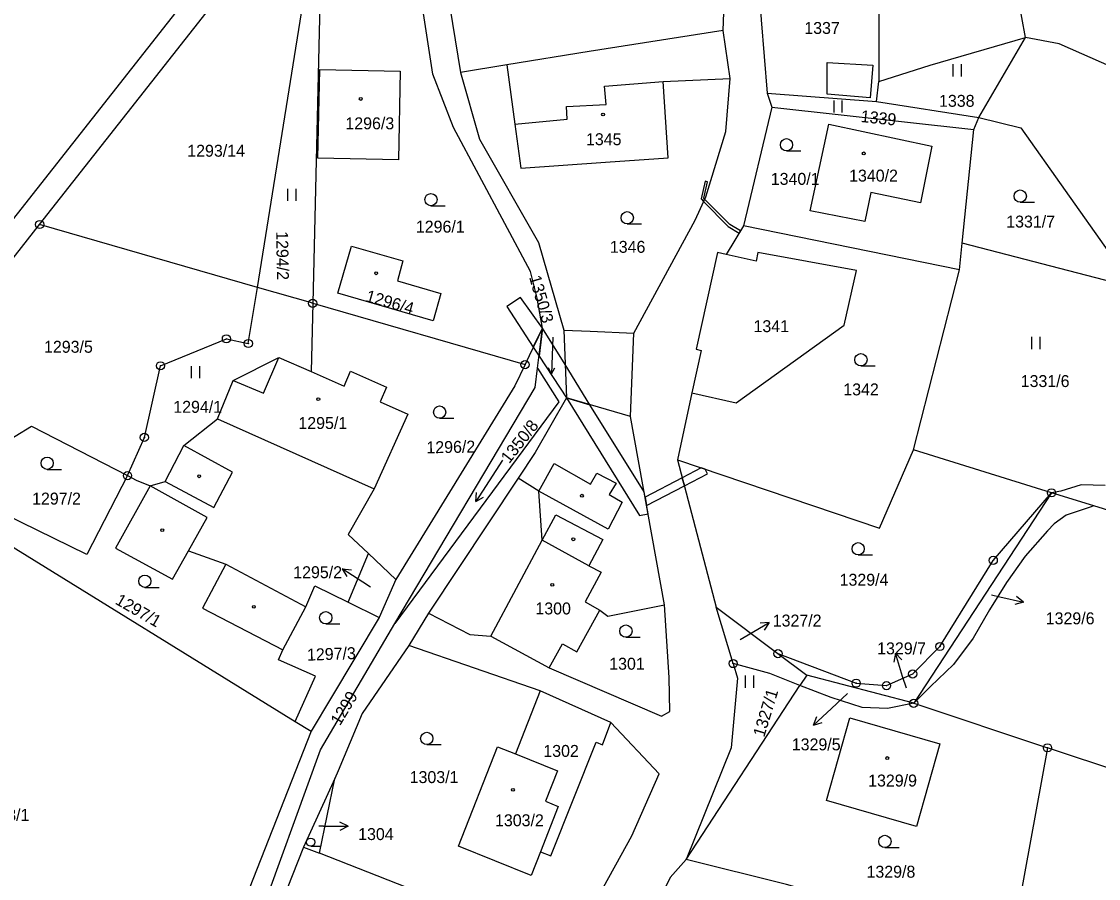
# Model space of a CAD drawing. Extents: x -587171 to -555306, y -1167727 to -1074732.
# Drawn here: x -559852.9 to -559721.2, y -1076489.8 to -1076385.1 of the extents above; entities that cross this region are included whole.
import ezdxf

# ---------------------------------------------------------------- set-up
doc = ezdxf.new("R2010")
doc.units = 0
for name, color, linetype in [('Hranice parcel', 7, 'Continuous'), ('Parcelní čísla', 7, 'Continuous'), ('Pop  PČ popisy', 7, 'Continuous'), ('Vnitřní kresba', 7, 'Continuous'), ('Věcná břemena k části', 7, 'Continuous'), ('Značky bodu BP', 7, 'Continuous'), ('Značky budov', 7, 'Continuous'), ('Značky kultur', 7, 'Continuous')]:
    doc.layers.add(name, color=color, linetype=linetype)

msp = doc.modelspace()

# ---------------------------------------------------------------- linework, layer by layer
at = {"layer": 'Hranice parcel'}
for p, q in [((-559730.08, -1076387.01), (-559738.33, -1076341.52)), ((-559832.66, -1076382.16), (-559859.22, -1076415.94)), ((-559824.03, -1076417.57), (-559818.45, -1076382.98)), ((-559816.37, -1076382.89), (-559817.26, -1076419.52)), ((-559850.66, -1076409.89), (-559830.29, -1076384)), ((-559748.02, -1076384.02), (-559748.03, -1076392.42)), ((-559766.21, -1076392.04), (-559767.04, -1076386.16)), ((-559735.79, -1076396.79), (-559730.08, -1076387.01)), ((-559793.51, -1076390.38), (-559799.2, -1076391.32)), ((-559748.28, -1076394.83), (-559748.03, -1076392.42)), ((-559761.67, -1076393.83), (-559748.28, -1076394.83)), ((-559761.67, -1076393.83), (-559761.12, -1076395.53)), ((-559761.12, -1076395.53), (-559764.56, -1076410.05)), ((-559761.12, -1076395.53), (-559736.41, -1076398.27)), ((-559748.28, -1076394.83), (-559735.79, -1076396.79)), ((-559736.41, -1076398.27), (-559735.79, -1076396.79)), ((-559737.81, -1076412.17), (-559736.41, -1076398.27)), ((-559891.57, -1076461.9), (-559850.66, -1076409.89)), ((-559824.03, -1076417.57), (-559850.66, -1076409.89)), ((-559764.56, -1076410.05), (-559766.68, -1076413.57)), ((-559738.14, -1076415.45), (-559764.56, -1076410.05)), ((-559738.14, -1076415.45), (-559737.81, -1076412.17)), ((-559717.32, -1076417.49), (-559737.81, -1076412.17)), ((-559743.78, -1076437.45), (-559738.14, -1076415.45)), ((-559817.26, -1076419.52), (-559824.03, -1076417.57)), ((-559817.26, -1076419.52), (-559817.46, -1076427.88)), ((-559817.26, -1076419.52), (-559791.29, -1076427.02)), ((-559789.75, -1076427.45), (-559789.16, -1076422.56)), ((-559786.56, -1076422.81), (-559786.23, -1076431.09)), ((-559770.87, -1076430.45), (-559772.64, -1076438.66)), ((-559726.9, -1076442.69), (-559743.78, -1076437.45)), ((-559772.64, -1076438.66), (-559767.92, -1076456.69)), ((-559726.9, -1076442.69), (-559743.75, -1076468.43)), ((-559721.73, -1076444.29), (-559726.9, -1076442.69)), ((-559862.58, -1076444), (-559819.39, -1076470.64)), ((-559812.94, -1076456.07), (-559810.44, -1076450.13)), ((-559810.44, -1076450.13), (-559807.09, -1076453.28)), ((-559807.09, -1076453.28), (-559809.12, -1076457.95)), ((-559812.94, -1076456.07), (-559809.12, -1076457.95)), ((-559803.1, -1076457.39), (-559805.5, -1076461.35)), ((-559765.83, -1076463.57), (-559767.92, -1076456.69)), ((-559767.92, -1076456.69), (-559760.35, -1076462.35)), ((-559789.43, -1076466.91), (-559805.5, -1076461.35)), ((-559760.35, -1076462.35), (-559756.84, -1076464.98)), ((-559756.84, -1076464.98), (-559757.66, -1076466.24)), ((-559743.75, -1076468.43), (-559756.84, -1076464.98)), ((-559771.57, -1076487.54), (-559757.66, -1076466.24)), ((-559789.43, -1076466.91), (-559792.44, -1076474.62)), ((-559780.78, -1076470.78), (-559789.43, -1076466.91)), ((-559743.75, -1076468.43), (-559727.39, -1076473.87)), ((-559819.39, -1076470.64), (-559817.46, -1076471.83)), ((-559727.39, -1076473.87), (-559731.76, -1076497.76)), ((-559710.9, -1076479.36), (-559727.39, -1076473.87)), ((-559814.57, -1076477.63), (-559818.37, -1076486.01)), ((-559816.42, -1076486.77), (-559814.57, -1076477.63)), ((-559818.37, -1076486.01), (-559824.87, -1076502.26)), ((-559818.37, -1076486.01), (-559816.42, -1076486.77)), ((-559786.2, -1076498.58), (-559816.42, -1076486.77))]:
    msp.add_line(p, q, dxfattribs=at)
for points in [[(-559767.04, -1076386.16), (-559766.95, -1076382.85), (-559768.25, -1076353.7)], [(-559802.41, -1076359.86), (-559801.41, -1076377.51), (-559799.2, -1076391.32)], [(-559763, -1076375.89), (-559762.39, -1076384.85), (-559761.67, -1076393.83)], [(-559789.16, -1076422.56), (-559789.8, -1076418.9), (-559790.62, -1076415.63), (-559800.04, -1076398.01), (-559802.57, -1076391.51), (-559804.04, -1076381.95)], [(-559767.04, -1076386.16), (-559783.45, -1076388.72), (-559793.51, -1076390.38)], [(-559748.03, -1076392.42), (-559741.73, -1076390.41), (-559730.08, -1076387.01)], [(-559709.16, -1076395.49), (-559710.38, -1076394.6), (-559712.81, -1076393.58), (-559725.94, -1076387.79), (-559730.08, -1076387.01)], [(-559793.51, -1076390.38), (-559792.53, -1076397.61), (-559791.8, -1076402.98), (-559781.43, -1076402.27), (-559773.79, -1076401.74), (-559774.38, -1076392.42), (-559766.21, -1076392.04)], [(-559816.4, -1076390.93), (-559806.54, -1076391.15), (-559806.77, -1076402), (-559816.65, -1076401.79), (-559816.4, -1076390.93)], [(-559799.2, -1076391.32), (-559796.86, -1076399.47), (-559789.65, -1076412.08), (-559786.56, -1076422.81)], [(-559786.56, -1076422.81), (-559783.31, -1076422.94), (-559777.97, -1076423.17), (-559770.49, -1076409.36), (-559769.19, -1076406.49), (-559766.73, -1076398.51), (-559766.21, -1076392.04)], [(-559735.79, -1076396.79), (-559730.64, -1076398.08), (-559719.81, -1076413.41), (-559715.59, -1076414.69)], [(-559749.73, -1076409.53), (-559756.4, -1076408.2), (-559754.14, -1076397.63), (-559741.52, -1076400.33), (-559742.91, -1076407.23), (-559748.98, -1076405.96), (-559749.73, -1076409.53)], [(-559806.89, -1076416.78), (-559801.57, -1076418.32), (-559802.51, -1076421.67), (-559814.19, -1076418.29), (-559812.5, -1076412.53), (-559806.23, -1076414.35), (-559806.89, -1076416.78)], [(-559770.87, -1076430.45), (-559765.48, -1076431.68), (-559752.25, -1076422.18), (-559750.76, -1076415.53), (-559762.82, -1076413.3), (-559763.02, -1076414.39), (-559766.68, -1076413.57)], [(-559766.68, -1076413.57), (-559767.76, -1076413.33), (-559770.34, -1076425.12), (-559769.75, -1076425.28), (-559770.87, -1076430.45)], [(-559839.91, -1076440.59), (-559837.85, -1076435.92), (-559835.87, -1076427.16), (-559827.81, -1076423.87), (-559825.14, -1076424.43), (-559824.03, -1076417.57)], [(-559789.16, -1076422.56), (-559790.77, -1076425.94), (-559791.29, -1076427.02)], [(-559837.13, -1076441.85), (-559835.32, -1076441.31), (-559833.02, -1076436.91), (-559828.92, -1076433.64), (-559826.99, -1076428.95), (-559821.4, -1076426.16), (-559817.46, -1076427.88)], [(-559791.29, -1076427.02), (-559792.52, -1076429.61), (-559807.09, -1076453.28)], [(-559817.46, -1076427.88), (-559813.42, -1076429.65), (-559812.65, -1076427.82), (-559808.25, -1076429.78), (-559809.02, -1076431.58), (-559805.63, -1076433.06), (-559809.73, -1076442.22), (-559812.93, -1076447.79), (-559810.44, -1076450.13)], [(-559789.75, -1076427.45), (-559787.14, -1076431.57), (-559807.23, -1076458.66)], [(-559807.23, -1076458.66), (-559790.04, -1076429.83), (-559789.75, -1076427.45)], [(-559786.23, -1076431.09), (-559790.03, -1076437.78), (-559792.11, -1076440.9), (-559803.1, -1076457.39)], [(-559774.23, -1076456.4), (-559778.4, -1076433.35), (-559786.23, -1076431.09)], [(-559859.99, -1076441.36), (-559855.7, -1076437), (-559851.65, -1076434.56), (-559839.91, -1076440.59)], [(-559772.64, -1076438.66), (-559747.95, -1076447.02), (-559743.78, -1076437.45)], [(-559839.91, -1076440.59), (-559844.88, -1076450.22), (-559860.97, -1076442.36)], [(-559837.13, -1076441.85), (-559841.39, -1076449.48), (-559834.41, -1076453.26), (-559832.45, -1076449.78), (-559827.88, -1076451.41), (-559830.73, -1076456.8), (-559820.92, -1076461.9)], [(-559839.91, -1076440.59), (-559838.85, -1076441.14), (-559837.13, -1076441.85)], [(-559720.31, -1076441.8), (-559723.26, -1076441.73), (-559725.77, -1076442.51), (-559726.9, -1076442.69)], [(-559760.35, -1076462.35), (-559750.79, -1076465.96), (-559747.08, -1076466.27), (-559743.87, -1076464.84), (-559740.55, -1076461.49), (-559734.02, -1076450.95), (-559726.9, -1076442.69)], [(-559721.73, -1076444.29), (-559722.15, -1076444.43), (-559725.1, -1076445.41), (-559726.55, -1076446.49), (-559727.4, -1076447.34), (-559730.12, -1076450.44), (-559732.39, -1076453.66), (-559734.48, -1076457.01), (-559736.47, -1076460.45), (-559738.87, -1076463.69), (-559741.69, -1076466.38), (-559743.75, -1076468.43)], [(-559667.9, -1076460.46), (-559668.89, -1076460.7), (-559721.73, -1076444.29)], [(-559820.92, -1076461.9), (-559818.11, -1076456.63), (-559817, -1076454.08), (-559812.94, -1076456.07)], [(-559803.1, -1076457.39), (-559798.05, -1076460.03), (-559795.46, -1076460.2), (-559788.33, -1076464.09)], [(-559788.33, -1076464.09), (-559786.69, -1076461.16), (-559784.97, -1076462.12), (-559782.15, -1076457.04), (-559781.16, -1076457.76), (-559774.23, -1076456.4)], [(-559788.33, -1076464.09), (-559774.58, -1076470.02), (-559773.57, -1076469.41), (-559773.64, -1076465.27), (-559774.23, -1076456.4)], [(-559838.52, -1076534.02), (-559824.18, -1076495.81), (-559816.32, -1076474.13), (-559807.23, -1076458.66)], [(-559809.12, -1076457.95), (-559814.95, -1076467.66), (-559817.46, -1076471.83)], [(-559805.5, -1076461.35), (-559811.21, -1076469.66), (-559814.13, -1076476.67), (-559814.57, -1076477.63)], [(-559819.39, -1076470.64), (-559816.9, -1076465.13), (-559821.44, -1076463.12), (-559820.92, -1076461.9)], [(-559765.83, -1076463.57), (-559765.29, -1076465.36), (-559766.07, -1076473.87), (-559771.57, -1076487.54)], [(-559757.66, -1076466.24), (-559761.34, -1076464.8), (-559765.83, -1076463.57)], [(-559743.75, -1076468.43), (-559746.97, -1076469.06), (-559750.04, -1076468.95), (-559753.86, -1076467.73), (-559757.66, -1076466.24)], [(-559789.4, -1076486.58), (-559788.14, -1076487.09), (-559782.6, -1076473.19), (-559781.82, -1076473.49), (-559780.78, -1076470.78)], [(-559786.2, -1076498.58), (-559782.34, -1076492.08), (-559778.24, -1076484.65), (-559774.88, -1076477.06), (-559780.78, -1076470.78)], [(-559743.41, -1076483.47), (-559754.42, -1076480.33), (-559751.56, -1076470.22), (-559740.55, -1076473.37), (-559743.41, -1076483.47)], [(-559817.46, -1076471.83), (-559840.18, -1076529.65), (-559843.46, -1076525.61)], [(-559789.4, -1076486.58), (-559790.54, -1076489.48), (-559799.43, -1076485.91), (-559794.65, -1076473.73), (-559792.44, -1076474.62)], [(-559792.44, -1076474.62), (-559787.33, -1076476.67), (-559788.78, -1076480.39), (-559787.23, -1076481.03), (-559789.4, -1076486.58)], [(-559771.57, -1076487.54), (-559773.54, -1076489.72), (-559786.15, -1076515.29)], [(-559757.57, -1076491.05), (-559759.32, -1076490.58), (-559771.57, -1076487.54)]]:
    msp.add_lwpolyline(points, dxfattribs=at)
at = {"layer": 'Pop  PČ popisy'}
for p, q in [((-559811.13, -1076453.61), (-559813.65, -1076451.98)), ((-559813.65, -1076451.98), (-559812.53, -1076452.1)), ((-559813.65, -1076451.98), (-559813.08, -1076452.94)), ((-559810.18, -1076454.22), (-559811.13, -1076453.61)), ((-559734.22, -1076455.17), (-559733.23, -1076455.4)), ((-559733.23, -1076455.4), (-559730.31, -1076456.07)), ((-559730.31, -1076456.07), (-559731.39, -1076456.34)), ((-559730.31, -1076456.07), (-559731.17, -1076455.36)), ((-559764.01, -1076460.06), (-559761.41, -1076458.56)), ((-559761.41, -1076458.56), (-559762.53, -1076458.63)), ((-559761.41, -1076458.56), (-559762.03, -1076459.49)), ((-559764.98, -1076460.62), (-559764.01, -1076460.06)), ((-559745.98, -1076462.3), (-559746.16, -1076463.4)), ((-559745.1, -1076465.17), (-559745.98, -1076462.3)), ((-559745.98, -1076462.3), (-559745.21, -1076463.11)), ((-559744.65, -1076466.59), (-559745.1, -1076465.17)), ((-559751.83, -1076467.21), (-559753.81, -1076469.05)), ((-559753.81, -1076469.05), (-559756.01, -1076471.1)), ((-559756.01, -1076471.1), (-559755.61, -1076470.05)), ((-559756.01, -1076471.1), (-559754.93, -1076470.78)), ((-559815.92, -1076483.46), (-559816.52, -1076483.46)), ((-559815.92, -1076483.46), (-559812.92, -1076483.46)), ((-559812.92, -1076483.46), (-559813.92, -1076482.96)), ((-559812.92, -1076483.46), (-559813.92, -1076483.96))]:
    msp.add_line(p, q, dxfattribs=at)
at = {"layer": 'Vnitřní kresba'}
for p, q in [((-559754.35, -1076393.97), (-559754.34, -1076390.07)), ((-559754.34, -1076390.07), (-559748.75, -1076390.41)), ((-559748.75, -1076390.41), (-559749.07, -1076394.39)), ((-559781.55, -1076392.99), (-559774.38, -1076392.42)), ((-559781.37, -1076395.23), (-559781.55, -1076392.99)), ((-559749.07, -1076394.39), (-559754.35, -1076393.97)), ((-559786.22, -1076395.48), (-559781.37, -1076395.23)), ((-559786.14, -1076397.01), (-559786.22, -1076395.48)), ((-559792.53, -1076397.61), (-559786.14, -1076397.01)), ((-559778.4, -1076433.35), (-559777.97, -1076423.17)), ((-559823.27, -1076430.51), (-559821.4, -1076426.16)), ((-559826.99, -1076428.95), (-559823.27, -1076430.51)), ((-559828.92, -1076433.64), (-559809.73, -1076442.22)), ((-559827.06, -1076440.17), (-559833.02, -1076436.91)), ((-559789.58, -1076442.51), (-559787.73, -1076439.12)), ((-559787.73, -1076439.12), (-559783.28, -1076441.62)), ((-559829.37, -1076444.47), (-559827.06, -1076440.17)), ((-559783.28, -1076441.62), (-559782.52, -1076440.29)), ((-559782.52, -1076440.29), (-559780.15, -1076441.5)), ((-559830.17, -1076445.73), (-559837.13, -1076441.85)), ((-559835.32, -1076441.31), (-559829.37, -1076444.47)), ((-559789.58, -1076442.51), (-559792.11, -1076440.9)), ((-559780.15, -1076441.5), (-559781.01, -1076442.9)), ((-559781.11, -1076447.15), (-559789.58, -1076442.51)), ((-559789.21, -1076448.49), (-559789.58, -1076442.51)), ((-559781.01, -1076442.9), (-559779.39, -1076443.84)), ((-559779.39, -1076443.84), (-559781.11, -1076447.15)), ((-559832.45, -1076449.78), (-559830.17, -1076445.73)), ((-559789.21, -1076448.49), (-559787.54, -1076445.38)), ((-559787.54, -1076445.38), (-559781.78, -1076448.42)), ((-559781.78, -1076448.42), (-559783.49, -1076451.6)), ((-559795.46, -1076460.2), (-559789.21, -1076448.49)), ((-559783.49, -1076451.6), (-559789.21, -1076448.49)), ((-559827.88, -1076451.41), (-559818.11, -1076456.63)), ((-559781.99, -1076452.38), (-559783.92, -1076456.02)), ((-559783.49, -1076451.6), (-559781.99, -1076452.38)), ((-559783.92, -1076456.02), (-559782.15, -1076457.04))]:
    msp.add_line(p, q, dxfattribs=at)
at = {"layer": 'Věcná břemena k části'}
for points in [[(-559769.24, -1076404.61), (-559769.75, -1076406.77), (-559769.45, -1076407.07), (-559769.32, -1076406.78), (-559769.42, -1076406.67), (-559768.95, -1076404.68)], [(-559766.25, -1076409.9), (-559769.32, -1076406.78), (-559769.45, -1076407.07), (-559766.44, -1076410.14), (-559765.09, -1076410.93), (-559764.93, -1076410.67)], [(-559793.53, -1076419.91), (-559790.28, -1076424.89), (-559789.16, -1076422.56), (-559791.84, -1076418.83)], [(-559789.57, -1076425.97), (-559789.16, -1076422.56), (-559790.28, -1076424.89)], [(-559786.23, -1076431.09), (-559783.35, -1076431.92), (-559786.39, -1076427.02), (-559789.16, -1076422.56), (-559789.57, -1076425.97)], [(-559777.27, -1076445.47), (-559776.24, -1076445.28), (-559776.73, -1076442.59), (-559783.35, -1076431.92), (-559786.23, -1076431.09)], [(-559768.96, -1076440.37), (-559769.25, -1076439.81), (-559769.73, -1076439.64), (-559772.06, -1076440.86), (-559771.8, -1076441.85)], [(-559771.8, -1076441.85), (-559772.06, -1076440.86), (-559776.61, -1076443.23), (-559776.43, -1076444.26)]]:
    msp.add_lwpolyline(points, close=True, dxfattribs=at)
at = {"layer": 'Značky bodu BP'}
for centre, radius in [((-559850.66, -1076409.89), 0.5), ((-559850.66, -1076409.89), 0.0303), ((-559817.26, -1076419.52), 0.5), ((-559817.26, -1076419.52), 0.0303), ((-559827.81, -1076423.87), 0.5), ((-559827.81, -1076423.87), 0.0303), ((-559825.14, -1076424.43), 0.5), ((-559825.14, -1076424.43), 0.0303), ((-559835.87, -1076427.16), 0.5), ((-559835.87, -1076427.16), 0.0303), ((-559791.29, -1076427.02), 0.5), ((-559791.29, -1076427.02), 0.0303), ((-559837.85, -1076435.92), 0.5), ((-559837.85, -1076435.92), 0.0303), ((-559839.91, -1076440.59), 0.5), ((-559839.91, -1076440.59), 0.0303), ((-559726.9, -1076442.69), 0.5), ((-559726.9, -1076442.69), 0.0303), ((-559734.02, -1076450.95), 0.5), ((-559734.02, -1076450.95), 0.0303), ((-559740.55, -1076461.49), 0.5), ((-559740.55, -1076461.49), 0.0303), ((-559760.35, -1076462.35), 0.5), ((-559760.35, -1076462.35), 0.0303), ((-559765.83, -1076463.57), 0.5), ((-559765.83, -1076463.57), 0.0303), ((-559750.79, -1076465.96), 0.5), ((-559743.87, -1076464.84), 0.5), ((-559743.87, -1076464.84), 0.0303), ((-559750.79, -1076465.96), 0.0303), ((-559747.08, -1076466.27), 0.5), ((-559747.08, -1076466.27), 0.0303), ((-559743.75, -1076468.43), 0.5), ((-559743.75, -1076468.43), 0.0303), ((-559727.39, -1076473.87), 0.5), ((-559727.39, -1076473.87), 0.0303)]:
    msp.add_circle(centre, radius, dxfattribs=at)
at = {"layer": 'Značky budov'}
for centre in [(-559811.39, -1076394.54), (-559781.74, -1076396.44), (-559749.86, -1076401.19), (-559809.5, -1076415.85), (-559816.57, -1076431.24), (-559831.15, -1076440.67), (-559784.33, -1076443.05), (-559835.66, -1076447.26), (-559785.38, -1076448.37), (-559787.96, -1076453.95), (-559824.46, -1076456.63), (-559746.98, -1076475.12), (-559792.77, -1076479.01)]:
    msp.add_circle(centre, 0.175, dxfattribs=at)
at = {"layer": 'Značky kultur'}
for p, q in [((-559738.91, -1076391.8), (-559738.91, -1076390.3)), ((-559737.91, -1076391.8), (-559737.91, -1076390.3)), ((-559753.49, -1076396.21), (-559753.49, -1076394.71)), ((-559752.49, -1076396.21), (-559752.49, -1076394.71)), ((-559759.31, -1076400.89), (-559757.56, -1076400.89)), ((-559820.28, -1076407.01), (-559820.28, -1076405.51)), ((-559819.28, -1076407.01), (-559819.28, -1076405.51)), ((-559802.79, -1076407.6), (-559801.04, -1076407.6)), ((-559730.72, -1076407.16), (-559728.97, -1076407.16)), ((-559778.79, -1076409.81), (-559777.04, -1076409.81)), ((-559787.9, -1076423.65), (-559788.06, -1076428.15)), ((-559729.3, -1076425.11), (-559729.3, -1076423.61)), ((-559728.3, -1076425.11), (-559728.3, -1076423.61)), ((-559832.07, -1076428.69), (-559832.07, -1076427.19)), ((-559831.07, -1076428.69), (-559831.07, -1076427.19)), ((-559750.2, -1076427.17), (-559748.45, -1076427.17)), ((-559788.06, -1076428.15), (-559788.41, -1076427.41)), ((-559788.06, -1076428.15), (-559787.65, -1076427.43)), ((-559801.73, -1076433.57), (-559799.98, -1076433.57)), ((-559794.05, -1076438.72), (-559797.32, -1076443.76)), ((-559849.74, -1076439.83), (-559847.99, -1076439.83)), ((-559797.32, -1076443.76), (-559797.21, -1076442.66)), ((-559797.32, -1076443.76), (-559796.37, -1076443.21)), ((-559750.54, -1076450.28), (-559748.79, -1076450.28)), ((-559837.79, -1076454.25), (-559836.04, -1076454.25)), ((-559815.67, -1076458.71), (-559813.92, -1076458.71)), ((-559778.95, -1076460.34), (-559777.2, -1076460.34)), ((-559764.32, -1076466.54), (-559764.32, -1076465.04)), ((-559763.32, -1076466.54), (-559763.32, -1076465.04)), ((-559803.31, -1076473.47), (-559801.56, -1076473.47)), ((-559817.49, -1076485.9), (-559816.32, -1076485.9)), ((-559747.27, -1076486.06), (-559745.52, -1076486.06))]:
    msp.add_line(p, q, dxfattribs=at)
for centre, radius in [((-559759.31, -1076400.14), 0.75), ((-559802.79, -1076406.85), 0.75), ((-559730.72, -1076406.41), 0.75), ((-559778.79, -1076409.06), 0.75), ((-559750.2, -1076426.42), 0.75), ((-559801.73, -1076432.82), 0.75), ((-559849.74, -1076439.08), 0.75), ((-559750.54, -1076449.53), 0.75), ((-559837.79, -1076453.5), 0.75), ((-559815.67, -1076457.96), 0.75), ((-559778.95, -1076459.59), 0.75), ((-559803.31, -1076472.72), 0.75), ((-559817.5, -1076485.4), 0.502), ((-559747.27, -1076485.31), 0.75)]:
    msp.add_circle(centre, radius, dxfattribs=at)

# ---------------------------------------------------------------- texts
at = {"layer": 'Parcelní čísla'}
for s, p in [('1337', (-559757.13, -1076386.59)), ('1338', (-559740.65, -1076395.5)), ('1296/3', (-559813.26, -1076398.25)), ('1345', (-559783.83, -1076400.19)), ('1293/14', (-559832.6, -1076401.6)), ('1340/1', (-559761.23, -1076405.04)), ('1340/2', (-559751.65, -1076404.64)), ('1331/7', (-559732.43, -1076410.26)), ('1296/1', (-559804.64, -1076410.88)), ('1346', (-559780.91, -1076413.35)), ('1341', (-559763.34, -1076423.05)), ('1293/5', (-559850.12, -1076425.57)), ('1331/6', (-559730.66, -1076429.76)), ('1342', (-559752.36, -1076430.78)), ('1294/1', (-559834.31, -1076432.91)), ('1295/1', (-559819.01, -1076434.89)), ('1297/2', (-559851.58, -1076444.13)), ('1295/2', (-559819.64, -1076453.13)), ('1329/4', (-559752.81, -1076454.05)), ('1300', (-559790.02, -1076457.56)), ('1327/2', (-559760.99, -1076459.04)), ('1329/6', (-559727.6, -1076458.77)), ('1329/7', (-559748.22, -1076462.44)), ('1301', (-559780.99, -1076464.32)), ('1329/5', (-559758.66, -1076474.18)), ('1302', (-559789.05, -1076474.98)), ('1303/1', (-559805.4, -1076478.18)), ('1329/9', (-559749.32, -1076478.6)), ('1298/1', (-559857.88, -1076482.8)), ('1303/2', (-559794.96, -1076483.46)), ('1304', (-559811.7, -1076485.15)), ('1329/8', (-559749.52, -1076489.75))]:
    msp.add_text(s, height=1.46, dxfattribs=at).set_placement(p)
for s, rotation, p in [('1339', 354, (-559750.28, -1076397.35)), ('1294/2', 271, (-559821.73, -1076410.72)), ('1350/3', 286, (-559790.8, -1076416.33)), ('1296/4', 344, (-559810.87, -1076419.26)), ('1350/8', 52, (-559793.22, -1076439.2)), ('1296/2', 1, (-559803.34, -1076437.87)), ('1297/1', 330, (-559841.52, -1076456.21)), ('1297/3', 2, (-559817.93, -1076463.22)), ('1299', 59, (-559813.92, -1076471.25)), ('1327/1', 73, (-559762.04, -1076472.65))]:
    msp.add_text(s, height=1.46, rotation=rotation, dxfattribs=at).set_placement(p)

doc.saveas('drawing.dxf')
